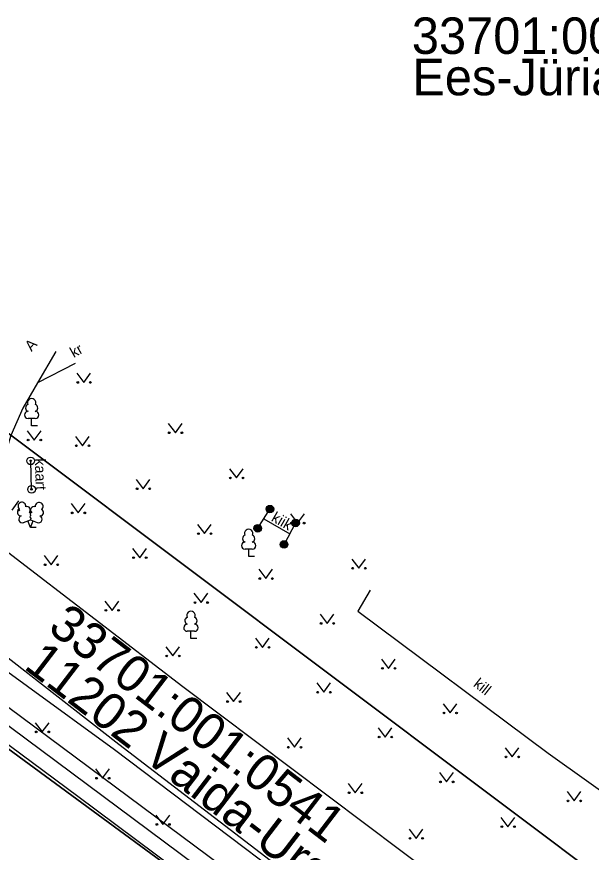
# Model space of a CAD drawing. Extents: x 554947 to 555436, y 6564938 to 6565792.
# Drawn here: x 555270.1 to 555307.9, y 6565557.2 to 6565612.2 of the extents above; entities that cross this region are included whole.
import ezdxf

# ---------------------------------------------------------------- set-up
doc = ezdxf.new("R2010")
doc.units = 0
for name, color, linetype in [('AED', 7, 'Continuous'), ('HALJASTUS', 7, 'Continuous'), ('KASUTUSALA', 7, 'Continuous'), ('LIIKLUS', 7, 'Continuous'), ('PIIR', 7, 'Continuous'), ('POST', 7, 'Continuous'), ('PR_SIDE', 7, 'Continuous'), ('PUU', 7, 'Continuous'), ('TEE', 7, 'Continuous')]:
    doc.layers.add(name, color=color, linetype=linetype)

msp = doc.modelspace()

# ---------------------------------------------------------------- linework, layer by layer
at = {"layer": 'AED'}
msp.add_lwpolyline([(555301.646, 6565540.531), (555292.158, 6565547.42), (555274.134, 6565560.859), (555261.407, 6565570.297)], dxfattribs=at)
at = {"layer": 'HALJASTUS'}
for p, q in [((555274.065, 6565588.705), (555274.529, 6565588.099)), ((555274.529, 6565588.099), (555274.974, 6565588.705)), ((555280.082, 6565585.392), (555280.545, 6565584.785)), ((555280.545, 6565584.785), (555280.991, 6565585.392)), ((555270.802, 6565584.917), (555271.265, 6565584.311)), ((555271.265, 6565584.311), (555271.711, 6565584.917)), ((555273.975, 6565584.54), (555274.438, 6565583.934)), ((555274.438, 6565583.934), (555274.884, 6565584.54)), ((555284.104, 6565582.421), (555284.567, 6565581.815)), ((555284.567, 6565581.815), (555285.013, 6565582.421)), ((555277.967, 6565581.711), (555278.43, 6565581.104)), ((555278.43, 6565581.104), (555278.876, 6565581.711)), ((555269.814, 6565579.699), (555270.26, 6565580.306)), ((555273.698, 6565580.126), (555274.162, 6565579.519)), ((555274.162, 6565579.519), (555274.607, 6565580.126)), ((555288.126, 6565579.451), (555288.589, 6565578.844)), ((555288.589, 6565578.844), (555289.035, 6565579.451)), ((555282.001, 6565578.757), (555282.464, 6565578.15)), ((555282.464, 6565578.15), (555282.91, 6565578.757)), ((555277.735, 6565577.176), (555278.199, 6565576.569)), ((555278.199, 6565576.569), (555278.644, 6565577.176)), ((555271.917, 6565576.711), (555272.38, 6565576.104)), ((555272.38, 6565576.104), (555272.826, 6565576.711)), ((555292.148, 6565576.481), (555292.611, 6565575.874)), ((555292.611, 6565575.874), (555293.057, 6565576.481)), ((555286.035, 6565575.803), (555286.499, 6565575.196)), ((555286.499, 6565575.196), (555286.944, 6565575.803)), ((555281.772, 6565574.226), (555282.236, 6565573.619)), ((555282.236, 6565573.619), (555282.681, 6565574.226)), ((555275.916, 6565573.71), (555276.38, 6565573.104)), ((555276.38, 6565573.104), (555276.825, 6565573.71)), ((555290.069, 6565572.849), (555290.533, 6565572.243)), ((555290.533, 6565572.243), (555290.978, 6565572.849)), ((555285.809, 6565571.276), (555286.273, 6565570.669)), ((555286.273, 6565570.669), (555286.718, 6565571.276)), ((555279.916, 6565570.71), (555280.379, 6565570.103)), ((555280.379, 6565570.103), (555280.825, 6565570.71)), ((555294.104, 6565569.895), (555294.567, 6565569.289)), ((555294.567, 6565569.289), (555295.013, 6565569.895)), ((555289.846, 6565568.326), (555290.31, 6565567.719)), ((555290.31, 6565567.719), (555290.755, 6565568.326)), ((555283.915, 6565567.709), (555284.379, 6565567.102)), ((555284.379, 6565567.102), (555284.824, 6565567.709)), ((555298.15, 6565566.958), (555298.613, 6565566.351)), ((555298.613, 6565566.351), (555299.059, 6565566.958)), ((555271.333, 6565565.713), (555271.796, 6565565.106)), ((555271.796, 6565565.106), (555272.242, 6565565.713)), ((555293.883, 6565565.376), (555294.347, 6565564.769)), ((555294.347, 6565564.769), (555294.792, 6565565.376)), ((555287.915, 6565564.708), (555288.378, 6565564.102)), ((555288.378, 6565564.102), (555288.824, 6565564.708)), ((555302.23, 6565564.068), (555302.693, 6565563.461)), ((555302.693, 6565563.461), (555303.139, 6565564.068)), ((555275.3, 6565562.67), (555275.764, 6565562.063)), ((555275.764, 6565562.063), (555276.209, 6565562.67)), ((555297.92, 6565562.426), (555298.384, 6565561.819)), ((555298.384, 6565561.819), (555298.829, 6565562.426)), ((555291.914, 6565561.708), (555292.378, 6565561.101)), ((555292.378, 6565561.101), (555292.823, 6565561.708)), ((555306.31, 6565561.178), (555306.773, 6565560.571)), ((555306.773, 6565560.571), (555307.219, 6565561.178)), ((555279.268, 6565559.627), (555279.731, 6565559.02)), ((555279.731, 6565559.02), (555280.177, 6565559.627)), ((555301.957, 6565559.476), (555302.421, 6565558.869)), ((555302.421, 6565558.869), (555302.866, 6565559.476)), ((555295.914, 6565558.707), (555296.377, 6565558.1)), ((555296.377, 6565558.1), (555296.823, 6565558.707))]:
    msp.add_line(p, q, dxfattribs=at)
for centre in [(555274.128, 6565588.099), (555274.956, 6565588.099), (555280.144, 6565584.785), (555280.973, 6565584.785), (555270.864, 6565584.311), (555271.693, 6565584.311), (555274.037, 6565583.934), (555274.866, 6565583.934), (555284.166, 6565581.815), (555284.995, 6565581.815), (555278.029, 6565581.104), (555278.858, 6565581.104), (555270.242, 6565579.699), (555273.761, 6565579.519), (555274.589, 6565579.519), (555288.188, 6565578.844), (555289.017, 6565578.844), (555282.063, 6565578.15), (555282.892, 6565578.15), (555277.798, 6565576.569), (555278.626, 6565576.569), (555271.979, 6565576.104), (555272.808, 6565576.104), (555292.21, 6565575.874), (555293.039, 6565575.874), (555286.098, 6565575.196), (555286.926, 6565575.196), (555281.835, 6565573.619), (555282.663, 6565573.619), (555275.979, 6565573.104), (555276.807, 6565573.104), (555290.132, 6565572.243), (555290.961, 6565572.243), (555285.872, 6565570.669), (555286.7, 6565570.669), (555279.978, 6565570.103), (555280.807, 6565570.103), (555294.166, 6565569.289), (555294.995, 6565569.289), (555289.909, 6565567.719), (555290.737, 6565567.719), (555283.978, 6565567.102), (555284.806, 6565567.102), (555298.212, 6565566.351), (555299.041, 6565566.351), (555271.395, 6565565.106), (555272.224, 6565565.106), (555293.946, 6565564.769), (555294.774, 6565564.769), (555287.977, 6565564.102), (555288.806, 6565564.102), (555302.292, 6565563.461), (555303.121, 6565563.461), (555275.363, 6565562.063), (555276.192, 6565562.063), (555297.983, 6565561.819), (555298.811, 6565561.819), (555291.977, 6565561.101), (555292.805, 6565561.101), (555306.372, 6565560.571), (555307.201, 6565560.571), (555279.33, 6565559.02), (555280.159, 6565559.02), (555302.02, 6565558.869), (555302.849, 6565558.869), (555295.976, 6565558.1), (555296.805, 6565558.1)]:
    msp.add_circle(centre, 0.055, dxfattribs=at)
at = {"layer": 'KASUTUSALA'}
msp.add_lwpolyline([(555330.79, 6565520.761), (555305.197, 6565537.964), (555302.6, 6565539.71), (555242.37, 6565583.94), (555238.34, 6565585.593), (555238.34, 6565584.092), (555236.34, 6565584.168), (555236.34, 6565586.946), (555231.217, 6565605.702), (555233.309, 6565605.634), (555234.35, 6565605.6), (555235.803, 6565604.987), (555234.66, 6565604.12), (555233.701, 6565604.199), (555238.103, 6565588.08), (555238.175, 6565587.82), (555243.331, 6565585.721), (555250.029, 6565580.878), (555260.82, 6565573.213), (555265.213, 6565569.964), (555284.475, 6565555.644), (555289.407, 6565551.783), (555304.515, 6565541.003), (555310.277, 6565536.492)], dxfattribs=at)
at = {"layer": 'LIIKLUS'}
msp.add_line((555271.087, 6565581.066), (555271.031, 6565582.94), dxfattribs=at)
for centre, radius in [((555271.031, 6565582.94), 0.25), ((555271.031, 6565582.94), 0.05), ((555271.087, 6565581.066), 0.25), ((555271.087, 6565581.066), 0.05)]:
    msp.add_circle(centre, radius, dxfattribs=at)
at = {"layer": 'PIIR'}
for points in [[(555374.15, 6565660.24), (555410.9, 6565638.65), (555418.94, 6565635.85), (555435.71, 6565632.72), (555428.83, 6565620.98), (555419.65, 6565609.54), (555361.56, 6565549.57), (555350.68, 6565540.44), (555343.81, 6565536.56), (555330.71, 6565538.85), (555251.24, 6565598.48), (555234.35, 6565605.6), (555223.17, 6565668.21)], [(555144.16, 6565410.6), (555124.27, 6565454.45), (555113.82, 6565475.68), (555076.76, 6565542.38), (555065.78, 6565566.7), (555060.42, 6565583.26), (555057.22, 6565600.73), (555056.61, 6565622.91), (555063.43, 6565647.29), (555114.24, 6565634), (555129.77, 6565611.2), (555130.73, 6565621.32), (555138.66, 6565615.26), (555160.12, 6565598.86), (555193.24, 6565604.68), (555193.7, 6565602.7), (555225.47, 6565605.89), (555234.35, 6565605.6), (555251.24, 6565598.48), (555330.71, 6565538.85), (555343.81, 6565536.56), (555350.68, 6565540.44), (555361.56, 6565549.57), (555393.069, 6565582.099)], [(555393.069, 6565560.972), (555353.12, 6565523.87), (555343.14, 6565512.46), (555302.6, 6565539.71), (555242.37, 6565583.94), (555179.42, 6565586.32), (555138.98, 6565580.6), (555121.18, 6565602.26), (555116.17, 6565610.5), (555109.96, 6565624.83), (555093.56, 6565628.47), (555079.04, 6565618.4), (555074.13, 6565607.82), (555075.34, 6565593.24), (555091.74, 6565551.94), (555171.91, 6565394.64), (555191.35, 6565341.19), (555195.08, 6565294.61), (555195.28, 6565271.63), (555191.64, 6565237.48)]]:
    msp.add_lwpolyline(points, dxfattribs=at)
msp.add_lwpolyline([(555121.18, 6565602.26), (555138.98, 6565580.6), (555179.42, 6565586.32), (555242.37, 6565583.94), (555302.6, 6565539.71), (555287.77, 6565518.56), (555207.29, 6565506.14), (555200.64, 6565496.23), (555185.97, 6565502.75), (555177.68, 6565506.44), (555171.49, 6565510.85), (555162.05, 6565514.45), (555140.65, 6565513.25), (555139.49, 6565523.98), (555139.26, 6565529.51), (555141.68, 6565537.52), (555139.64, 6565543.1), (555131.01, 6565550.06), (555126.35, 6565558.74), (555119.63, 6565564.84), (555105.26, 6565587.71), (555099.5, 6565594.91), (555116.17, 6565610.5)], close=True, dxfattribs=at)
at = {"layer": 'POST'}
for points in [[(555285.962, 6565578.503), (555286.765, 6565579.763)], [(555286.364, 6565579.133), (555288.077, 6565578.147)], [(555288.455, 6565578.857), (555287.699, 6565577.437)]]:
    msp.add_lwpolyline(points, dxfattribs=at)
for centre, radius in [((555286.765, 6565579.763), 0.25), ((555286.765, 6565579.763), 0.225), ((555286.765, 6565579.763), 0.2), ((555286.765, 6565579.763), 0.175), ((555286.765, 6565579.763), 0.15), ((555286.765, 6565579.763), 0.125), ((555286.765, 6565579.763), 0.1), ((555286.765, 6565579.763), 0.075), ((555286.765, 6565579.763), 0.05), ((555286.765, 6565579.763), 0.025), ((555288.455, 6565578.857), 0.25), ((555288.455, 6565578.857), 0.225), ((555288.455, 6565578.857), 0.2), ((555288.455, 6565578.857), 0.175), ((555288.455, 6565578.857), 0.15), ((555285.962, 6565578.503), 0.25), ((555285.962, 6565578.503), 0.225), ((555285.962, 6565578.503), 0.2), ((555285.962, 6565578.503), 0.175), ((555285.962, 6565578.503), 0.15), ((555285.962, 6565578.503), 0.125), ((555285.962, 6565578.503), 0.1), ((555285.962, 6565578.503), 0.075), ((555285.962, 6565578.503), 0.05), ((555285.962, 6565578.503), 0.025), ((555288.455, 6565578.857), 0.125), ((555288.455, 6565578.857), 0.1), ((555288.455, 6565578.857), 0.075), ((555288.455, 6565578.857), 0.05), ((555288.455, 6565578.857), 0.025), ((555287.699, 6565577.437), 0.25), ((555287.699, 6565577.437), 0.225), ((555287.699, 6565577.437), 0.2), ((555287.699, 6565577.437), 0.175), ((555287.699, 6565577.437), 0.15), ((555287.699, 6565577.437), 0.125), ((555287.699, 6565577.437), 0.1), ((555287.699, 6565577.437), 0.075), ((555287.699, 6565577.437), 0.05), ((555287.699, 6565577.437), 0.025)]:
    msp.add_circle(centre, radius, dxfattribs=at)
at = {"layer": 'PR_SIDE'}
msp.add_lwpolyline([(555309.355, 6565535.944), (555304.351, 6565539.861), (555303.916, 6565540.202), (555288.808, 6565550.982), (555283.868, 6565554.848), (555264.618, 6565569.161), (555260.234, 6565572.403), (555249.446, 6565580.065), (555242.843, 6565584.84), (555237.34, 6565587.08), (555232.399, 6565605.169), (555232.137, 6565606.132)], dxfattribs=at)
at = {"layer": 'PUU'}
for p, q in [((555271.335, 6565585.723), (555270.855, 6565585.723)), ((555271.095, 6565585.248), (555271.095, 6565585.723)), ((555271.475, 6565585.248), (555271.095, 6565585.248)), ((555270.569, 6565578.88), (555271.014, 6565579.055)), ((555271.014, 6565579.055), (555271.454, 6565578.875)), ((555271.009, 6565578.545), (555270.834, 6565578.985)), ((555271.009, 6565578.545), (555271.189, 6565578.985)), ((555271.389, 6565578.545), (555271.009, 6565578.545)), ((555285.608, 6565577.125), (555285.128, 6565577.125)), ((555285.368, 6565576.65), (555285.368, 6565577.125)), ((555285.748, 6565576.65), (555285.368, 6565576.65)), ((555281.811, 6565571.725), (555281.331, 6565571.725)), ((555281.571, 6565571.25), (555281.571, 6565571.725)), ((555281.951, 6565571.25), (555281.571, 6565571.25))]:
    msp.add_line(p, q, dxfattribs=at)
msp.add_lwpolyline([(555271.014, 6565579.55), (555270.994, 6565579.475), (555270.994, 6565579.455), (555271.004, 6565579.425), (555271.024, 6565579.39), (555271.029, 6565579.37), (555271.014, 6565579.335), (555270.989, 6565579.285), (555270.984, 6565579.26), (555270.989, 6565579.245), (555270.999, 6565579.215), (555271.034, 6565579.155), (555271.039, 6565579.135), (555271.034, 6565579.115), (555271.019, 6565579.08), (555271.014, 6565579.055)], dxfattribs=at)
for centre, radius, start, end in [((555271.095, 6565586.768), 0.277, 332.5799, 207.4201), ((555270.858, 6565585.96), 0.238, 90.0016, 269.3953), ((555270.925, 6565586.42), 0.233, 109.0217, 253.1415), ((555271.265, 6565586.42), 0.233, 286.8508, 70.9859), ((555271.333, 6565585.96), 0.238, 270.6047, 89.9984), ((555270.452, 6565579.96), 0.256, 111.5027, 232.5173), ((555270.452, 6565579.96), 0.256, 350.4856, 111.5002), ((555271.588, 6565579.951), 0.256, 67.6168, 188.6314), ((555271.588, 6565579.951), 0.256, 306.5997, 67.6143), ((555270.378, 6565579.548), 0.224, 111.4304, 274.4987), ((555270.787, 6565579.709), 0.224, 308.5041, 111.5725), ((555271.013, 6565579.313), 0.237, 66.7655, 111.5015), ((555271.25, 6565579.704), 0.225, 67.7016, 230.5126), ((555271.656, 6565579.538), 0.224, 264.6183, 67.6866), ((555270.483, 6565579.104), 0.237, 111.5014, 291.5004), ((555271.544, 6565579.096), 0.237, 247.6166, 67.6155), ((555285.368, 6565578.17), 0.277, 332.5799, 207.4201), ((555285.198, 6565577.823), 0.233, 109.0217, 253.1415), ((555285.538, 6565577.823), 0.233, 286.8508, 70.9859), ((555285.131, 6565577.362), 0.238, 90.0016, 269.3953), ((555285.606, 6565577.362), 0.238, 270.6047, 89.9984), ((555281.571, 6565572.77), 0.277, 332.5799, 207.4201), ((555281.401, 6565572.423), 0.233, 109.0217, 253.1415), ((555281.741, 6565572.423), 0.233, 286.8508, 70.9859), ((555281.334, 6565571.963), 0.238, 90.0016, 269.3953), ((555281.809, 6565571.963), 0.238, 270.6047, 89.9984)]:
    msp.add_arc(centre, radius, start, end, dxfattribs=at)
at = {"layer": 'TEE'}
msp.add_line((555273.963, 6565589.336), (555271.484, 6565588.076), dxfattribs=at)
for points in [[(555309.906, 6565538.03), (555305.168, 6565541.808), (555305.066, 6565542.334), (555294.766, 6565550.531), (555276.823, 6565564.276), (555265.732, 6565572.927), (555259.684, 6565577.587), (555254.787, 6565581.289), (555247.931, 6565586.532), (555243.893, 6565589.125), (555239.934, 6565591.048), (555235.042, 6565592.642), (555234.652, 6565590.428), (555233.978, 6565588.723)], [(555272.683, 6565590.134), (555271.484, 6565588.076), (555270.516, 6565586.416), (555269.723, 6565584.609), (555268.981, 6565582.24), (555268.55, 6565578.954), (555269.504, 6565576.952), (555281.044, 6565568.103), (555297.768, 6565555.508), (555316.66, 6565541.129), (555323.074, 6565536.252), (555328.036, 6565533.009), (555332.837, 6565530.879), (555337.611, 6565529.695), (555343.363, 6565529.946), (555348.456, 6565531.532), (555353.801, 6565534.677), (555358.561, 6565538.499)], [(555304.166, 6565537.744), (555304.47, 6565538.257), (555305.035, 6565540.465), (555305.168, 6565541.808), (555294.581, 6565550.293), (555276.533, 6565563.926), (555265.084, 6565572.259), (555259.201, 6565577.119), (555257.995, 6565576.697)], [(555293.358, 6565574.435), (555292.541, 6565573.051), (555305.07, 6565563.708), (555310.251, 6565559.992), (555311.005, 6565561)]]:
    msp.add_lwpolyline(points, dxfattribs=at)

# ---------------------------------------------------------------- texts
at = {"layer": 'LIIKLUS'}
msp.add_text('kaart', height=0.7, rotation=271.6725, dxfattribs=at).set_placement((555271.304, 6565583.091))
at = {"layer": 'PIIR'}
for s, p in [('33701:001:0413', (555296.098, 6565609.713)), ('Ees-Jüriantsu', (555296.128, 6565606.99))]:
    msp.add_text(s, height=2.4, dxfattribs=at).set_placement(p)
for s, p in [('33701:001:0541', (555272.073, 6565571.791)), ('11202 Vaida-Urge tee', (555270.504, 6565569.319))]:
    msp.add_text(s, height=2.4, rotation=322.5897, dxfattribs=at).set_placement(p)
at = {"layer": 'POST'}
msp.add_text('kiik', height=0.7, rotation=330.0443, dxfattribs=at).set_placement((555286.805, 6565579.018))
at = {"layer": 'TEE'}
for s, rotation, p in [('A', 47.4618, (555271.085, 6565590.108)), ('kr', 29.2233, (555273.858, 6565589.703)), ('kill', 321.6091, (555300.1, 6565568.154))]:
    msp.add_text(s, height=0.7, rotation=rotation, dxfattribs=at).set_placement(p)

doc.saveas('drawing.dxf')
